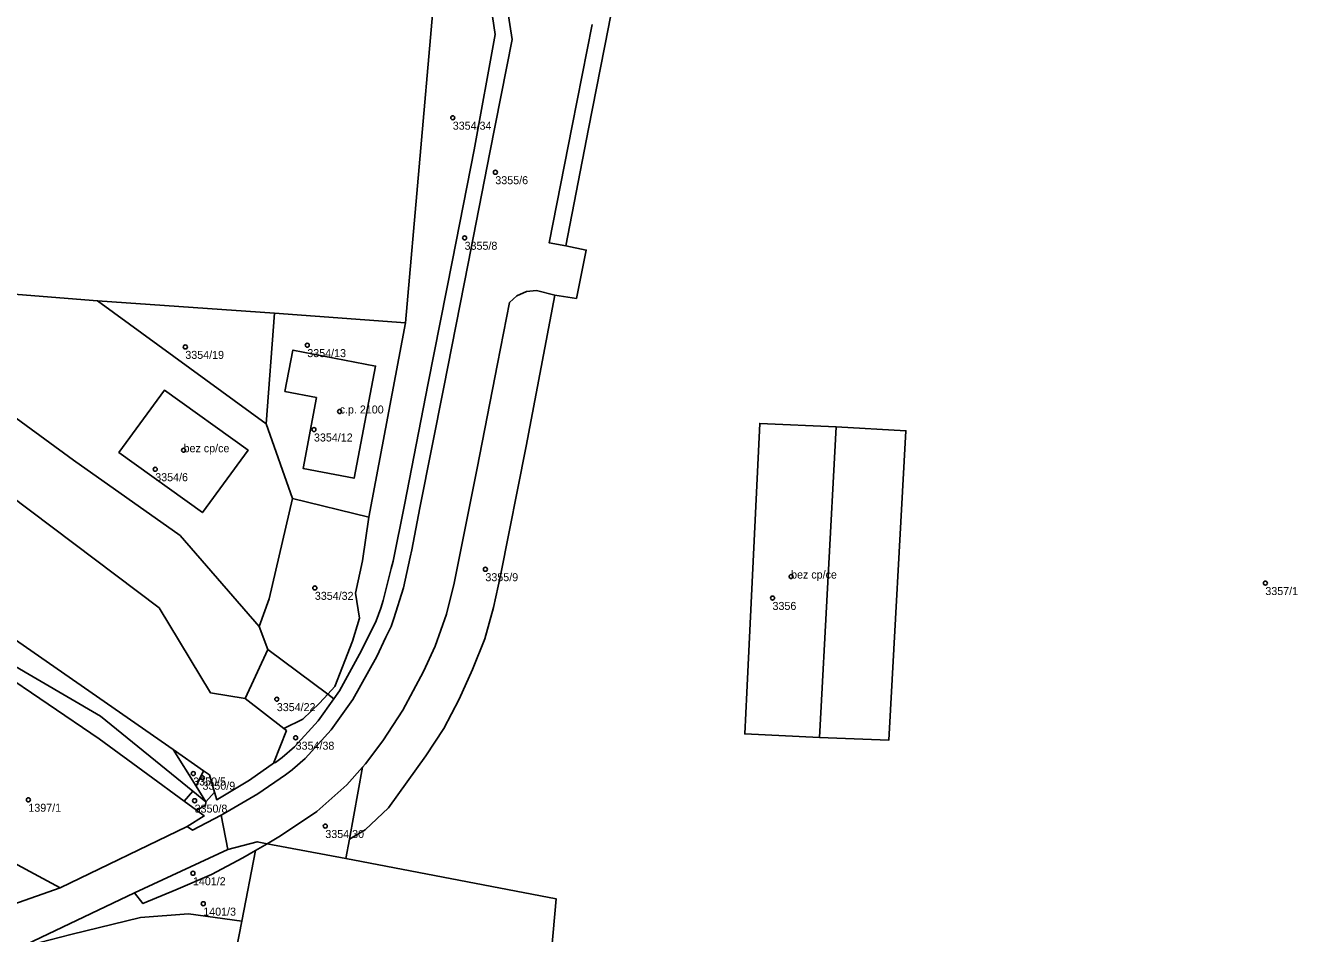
# Model space of a CAD drawing. Extents: x -878211 to -870363, y -1058464 to -1052522.
# Drawn here: x -875212.1 to -875053.2, y -1056169.5 to -1056056.1 of the extents above; entities that cross this region are included whole.
import ezdxf

# ---------------------------------------------------------------- set-up
doc = ezdxf.new("R2010")
doc.units = 0
for name, color, linetype in [('Vrstva 50', 7, 'Continuous'), ('Vrstva 51', 7, 'Continuous'), ('Vrstva 52', 7, 'Continuous')]:
    doc.layers.add(name, color=color, linetype=linetype)

msp = doc.modelspace()

# ---------------------------------------------------------------- linework, layer by layer
at = {"layer": 'Vrstva 50'}
for centre in [(-875158.76, -1056067.61994), (-875153.44, -1056074.42994), (-875157.28, -1056082.61994), (-875192.17, -1056096.24994), (-875176.93, -1056096.02994), (-875172.89, -1056104.30994), (-875176.1, -1056106.56994), (-875192.39, -1056109.14994), (-875195.93, -1056111.52994), (-875154.68, -1056124.01994), (-875116.49, -1056124.92994), (-875175.99, -1056126.34994), (-875057.24, -1056125.74994), (-875118.81, -1056127.60994), (-875180.74, -1056140.24994), (-875178.39, -1056145.06994), (-875191.18, -1056149.53994), (-875190.03, -1056150.06994), (-875211.78, -1056152.81994), (-875191.01, -1056152.92994), (-875174.68, -1056156.09994), (-875191.22, -1056161.99994), (-875189.93, -1056165.79994)]:
    msp.add_circle(centre, 0.25, dxfattribs=at)
at = {"layer": 'Vrstva 51'}
for points in [[(-875159.53, -1056034.73), (-875159.4, -1056033.2), (-875154.19, -1055973.6), (-875157.17, -1055972.64), (-875207.28, -1055968.65), (-875233.23, -1055966.76), (-875235.59, -1055966.19), (-875246.16, -1056081.66), (-875234.4, -1056087.88), (-875231.89, -1056088.2), (-875203.16, -1056090.47), (-875181.05, -1056092.01), (-875164.65, -1056093.24)], [(-875188.25, -1056152.81), (-875188.1, -1056152.73), (-875184.17, -1056150.38), (-875181.02, -1056148.17), (-875181.1, -1056148.14), (-875179.54, -1056144.17), (-875179.86, -1056143.92), (-875184.7, -1056140.18), (-875189.02, -1056139.46), (-875195.44, -1056128.82), (-875238.28, -1056096.56), (-875314.45, -1056039.89), (-875339.71, -1056021.1), (-875344.59, -1056033.11), (-875320.77, -1056039.77), (-875272.77, -1056080.11), (-875248.7, -1056097.77), (-875228.18, -1056114.54), (-875217.82, -1056129.81), (-875193.71, -1056146.55), (-875189.89, -1056149.21), (-875189.16, -1056149.71), (-875188.52, -1056151.87)], [(-875193.71, -1056146.55), (-875217.82, -1056129.81), (-875236.09, -1056119.99), (-875269.81, -1056101.79), (-875275.34, -1056099.46), (-875309.27, -1056085), (-875320.15, -1056080.01), (-875348.9, -1056078.62), (-875373.68, -1056075.87), (-875387.5, -1056072.62), (-875391.92, -1056074.09), (-875321.01, -1056090.84), (-875272, -1056107.04), (-875254.53, -1056114.57), (-875237.27, -1056122.75), (-875214.39, -1056135.59), (-875202.75, -1056142.39), (-875191.24, -1056151.73), (-875189.61, -1056153.05), (-875190.83, -1056151.12)], [(-875192.83, -1056119.79), (-875182.96, -1056131.15), (-875181.69, -1056127.73), (-875178.8, -1056115.16), (-875182.06, -1056105.84), (-875203.16, -1056090.47), (-875231.89, -1056088.2), (-875234.4, -1056087.88), (-875233.41, -1056090.45), (-875206.13, -1056110.38)], [(-875146.02, -1056089.77), (-875148.31, -1056089.21), (-875149.55, -1056089.32), (-875150.74, -1056089.86), (-875151.66, -1056090.71), (-875153.15, -1056098.37), (-875155.7, -1056111.41), (-875158.6, -1056125.77), (-875159.55, -1056129.63), (-875160.94, -1056133.61), (-875162.43, -1056136.77), (-875165.01, -1056141.6), (-875167.51, -1056145.46), (-875169.67, -1056148.34), (-875170.04, -1056148.76), (-875171.67, -1056157.72), (-875169.69, -1056156.55), (-875166.77, -1056153.84), (-875162.14, -1056147.34), (-875159.88, -1056143.92), (-875157.94, -1056140.25), (-875156.31, -1056136.54), (-875154.77, -1056132.69), (-875153.68, -1056128.79), (-875152.81, -1056124.81), (-875149.6, -1056108.65)], [(-875184.7, -1056140.18), (-875181.87, -1056134.05), (-875182.96, -1056131.15), (-875192.83, -1056119.79), (-875206.13, -1056110.38), (-875233.41, -1056090.45), (-875238.28, -1056096.56), (-875195.44, -1056128.82), (-875189.02, -1056139.46)], [(-875182.06, -1056105.84), (-875181.05, -1056092.01), (-875203.16, -1056090.47)], [(-875181.05, -1056092.01), (-875182.06, -1056105.84), (-875178.8, -1056115.16), (-875169.24, -1056117.53), (-875164.65, -1056093.24)], [(-875177.46, -1056111.43), (-875171.08, -1056112.64), (-875168.41, -1056098.63), (-875178.73, -1056096.63), (-875179.73, -1056101.8), (-875175.8, -1056102.57)], [(-875177.46, -1056111.43), (-875175.8, -1056102.57), (-875179.73, -1056101.8), (-875178.73, -1056096.63), (-875168.41, -1056098.63), (-875171.08, -1056112.64)], [(-875184.33, -1056109.15), (-875190.03, -1056116.93), (-875200.46, -1056109.42), (-875194.77, -1056101.63)], [(-875184.33, -1056109.15), (-875194.77, -1056101.63), (-875200.46, -1056109.42), (-875190.03, -1056116.93)], [(-875120.4, -1056105.79), (-875122.03, -1056139.4), (-875122.28, -1056144.58), (-875112.93, -1056145.04), (-875104.27, -1056145.36), (-875102.14, -1056106.72), (-875110.87, -1056106.23)], [(-875120.4, -1056105.79), (-875110.87, -1056106.23), (-875102.14, -1056106.72), (-875104.27, -1056145.36), (-875112.93, -1056145.04), (-875122.28, -1056144.58), (-875122.03, -1056139.4)], [(-875170.9, -1056126.99), (-875170.02, -1056122.97), (-875169.24, -1056117.53), (-875178.8, -1056115.16), (-875181.69, -1056127.73), (-875182.96, -1056131.15), (-875181.87, -1056134.05), (-875174.37, -1056139.63), (-875173.48, -1056138.65), (-875171.3, -1056133.02), (-875170.43, -1056130.14)], [(-875284.65, -1056138), (-875224.03, -1056169.51), (-875207.81, -1056163.82), (-875225, -1056154.56), (-875238.9, -1056147.07), (-875248.01, -1056142.17), (-875279.53, -1056125.19)], [(-875179.86, -1056143.92), (-875177.49, -1056142.75), (-875175.39, -1056140.75), (-875174.37, -1056139.63), (-875181.87, -1056134.05), (-875184.7, -1056140.18)], [(-875189.81, -1056154.82), (-875190.77, -1056154.12), (-875192.32, -1056152.98), (-875196.87, -1056149.64), (-875202.93, -1056145.19), (-875215.73, -1056136.54), (-875218.59, -1056142.48), (-875224.44, -1056153.51), (-875225, -1056154.56), (-875207.81, -1056163.82), (-875191.96, -1056156.16)], [(-875180.9, -1056148.15), (-875180.09, -1056147.52), (-875178.55, -1056146.19), (-875175.58, -1056142.95), (-875173.6, -1056140.2), (-875174.37, -1056139.63), (-875175.39, -1056140.75), (-875177.49, -1056142.75), (-875179.86, -1056143.92), (-875179.54, -1056144.17), (-875181.1, -1056148.14), (-875181.02, -1056148.17)], [(-875189.89, -1056149.21), (-875193.71, -1056146.55), (-875190.83, -1056151.12)], [(-875170.04, -1056148.76), (-875171.98, -1056150.94), (-875175.76, -1056154.26), (-875180.27, -1056157.32), (-875181.94, -1056158.3), (-875172.11, -1056160.17), (-875171.67, -1056157.72)], [(-875189.61, -1056153.05), (-875188.52, -1056151.87), (-875189.16, -1056149.71), (-875189.89, -1056149.21), (-875190.83, -1056151.12)], [(-875190.77, -1056154.12), (-875189.67, -1056153.54), (-875189.61, -1056153.05), (-875191.24, -1056151.73), (-875192.32, -1056152.98)], [(-875290.85, -1056217.25), (-875288.51, -1056215.39), (-875267.42, -1056201.14), (-875253.87, -1056193.24), (-875235.15, -1056179.64), (-875212.93, -1056171.29), (-875198.54, -1056164.44), (-875186.84, -1056159.04), (-875187.71, -1056154.75), (-875191.28, -1056156.59), (-875191.96, -1056156.16), (-875207.81, -1056163.82), (-875224.03, -1056169.51), (-875235.55, -1056172.5), (-875239.56, -1056173.18), (-875258.88, -1056187.65), (-875264.53, -1056191.88), (-875274.81, -1056198.46), (-875294.42, -1056210.42)], [(-875183.18, -1056158.06), (-875186.84, -1056159.04), (-875198.54, -1056164.44), (-875197.47, -1056165.78), (-875193.34, -1056164.06), (-875188.92, -1056162.13), (-875184.98, -1056160.07), (-875183.39, -1056159.14), (-875181.94, -1056158.3)], [(-875145.85, -1056165.17), (-875172.11, -1056160.17), (-875181.94, -1056158.3), (-875183.39, -1056159.14), (-875185.11, -1056167.99), (-875196.31, -1056225.45), (-875186.44, -1056227.59), (-875163.85, -1056231.52), (-875158.49, -1056210.9), (-875129.45, -1056218.36), (-875120.61, -1056179.58), (-875146.64, -1056174.06)], [(-875185.11, -1056167.99), (-875183.39, -1056159.14), (-875184.98, -1056160.07), (-875188.92, -1056162.13), (-875193.34, -1056164.06), (-875197.47, -1056165.78), (-875198.54, -1056164.44), (-875212.93, -1056171.29), (-875206.49, -1056169.65), (-875197.79, -1056167.52), (-875191.78, -1056167.08)], [(-875244.48, -1056226.55), (-875240.66, -1056227.91), (-875216.63, -1056233.68), (-875198.45, -1056235.57), (-875196.31, -1056225.45), (-875185.11, -1056167.99), (-875191.78, -1056167.08), (-875197.79, -1056167.52), (-875206.49, -1056169.65), (-875212.93, -1056171.29), (-875235.15, -1056179.64)]]:
    msp.add_lwpolyline(points, close=True, dxfattribs=at)
for points in [[(-875159.53, -1056034.73), (-875164.65, -1056093.24), (-875169.24, -1056117.53), (-875170.02, -1056122.97), (-875170.9, -1056126.99), (-875170.43, -1056130.14), (-875171.3, -1056133.02), (-875173.48, -1056138.65), (-875174.37, -1056139.63), (-875173.6, -1056140.2), (-875172.9, -1056139.22), (-875170.14, -1056134.18), (-875168.32, -1056130.48), (-875167.74, -1056128.86), (-875167.44, -1056127.9), (-875166.44, -1056123.91), (-875166.2, -1056123.02), (-875164.78, -1056115.95), (-875161.82, -1056100.79), (-875158.79, -1056085.42), (-875156.08, -1056071.61), (-875153.46, -1056057.2), (-875154.72, -1056048.73)], [(-875154.72, -1056048.73), (-875153.46, -1056057.2), (-875156.08, -1056071.61), (-875158.79, -1056085.42), (-875161.82, -1056100.79), (-875164.78, -1056115.95), (-875166.2, -1056123.02), (-875166.44, -1056123.91), (-875167.44, -1056127.9), (-875167.74, -1056128.86), (-875168.32, -1056130.48), (-875170.14, -1056134.18), (-875172.9, -1056139.22), (-875173.6, -1056140.2), (-875175.58, -1056142.95), (-875178.55, -1056146.19), (-875180.09, -1056147.52), (-875180.9, -1056148.15), (-875181.02, -1056148.17), (-875184.17, -1056150.38), (-875188.1, -1056152.73), (-875188.25, -1056152.81), (-875188.52, -1056151.87), (-875189.61, -1056153.05), (-875189.67, -1056153.54), (-875190.77, -1056154.12), (-875189.81, -1056154.82), (-875191.96, -1056156.16), (-875191.28, -1056156.59), (-875187.71, -1056154.75), (-875187.63, -1056154.71), (-875183.13, -1056152.06), (-875179.64, -1056149.71), (-875178.83, -1056149.09), (-875178.79, -1056149.05), (-875177.21, -1056147.66), (-875173.94, -1056144.09), (-875171.23, -1056140.3), (-875168.26, -1056134.93), (-875167.1, -1056132.52), (-875166.46, -1056131.18), (-875166.11, -1056130.19), (-875164.91, -1056126.32), (-875164.08, -1056122.49), (-875163.86, -1056121.58), (-875162.87, -1056116.34), (-875159.87, -1056101.28), (-875156.82, -1056085.82), (-875154.11, -1056071.96), (-875151.33, -1056057.86), (-875152.36, -1056051.11)], [(-875137.75, -1056048.17), (-875139.3, -1056056.29), (-875141.8, -1056069.02), (-875144.63, -1056083.63), (-875142.09, -1056084.14), (-875143.3, -1056090.19), (-875146.02, -1056089.77), (-875149.6, -1056108.65), (-875152.81, -1056124.81), (-875153.68, -1056128.79), (-875154.77, -1056132.69), (-875156.31, -1056136.54), (-875157.94, -1056140.25), (-875159.88, -1056143.92), (-875162.14, -1056147.34), (-875166.77, -1056153.84), (-875169.69, -1056156.55), (-875171.67, -1056157.72), (-875172.11, -1056160.17), (-875145.85, -1056165.17), (-875146.64, -1056174.06)], [(-875141.34, -1056055.95), (-875143.86, -1056068.63), (-875146.73, -1056083.24), (-875144.63, -1056083.63), (-875141.8, -1056069.02), (-875139.3, -1056056.29), (-875137.75, -1056048.17)], [(-875152.36, -1056051.11), (-875151.33, -1056057.86), (-875154.11, -1056071.96), (-875156.82, -1056085.82), (-875159.87, -1056101.28), (-875162.87, -1056116.34), (-875163.86, -1056121.58), (-875164.08, -1056122.49), (-875164.91, -1056126.32), (-875166.11, -1056130.19), (-875166.46, -1056131.18), (-875167.1, -1056132.52), (-875168.26, -1056134.93), (-875171.23, -1056140.3), (-875173.94, -1056144.09), (-875177.21, -1056147.66), (-875178.79, -1056149.05), (-875178.83, -1056149.09), (-875179.64, -1056149.71), (-875183.13, -1056152.06), (-875187.63, -1056154.71), (-875187.71, -1056154.75), (-875186.84, -1056159.04), (-875183.18, -1056158.06), (-875181.94, -1056158.3), (-875180.27, -1056157.32), (-875175.76, -1056154.26), (-875171.98, -1056150.94), (-875170.04, -1056148.76), (-875169.67, -1056148.34), (-875167.51, -1056145.46), (-875165.01, -1056141.6), (-875162.43, -1056136.77), (-875160.94, -1056133.61), (-875159.55, -1056129.63), (-875158.6, -1056125.77), (-875155.7, -1056111.41), (-875153.15, -1056098.37), (-875151.66, -1056090.71), (-875150.74, -1056089.86), (-875149.55, -1056089.32), (-875148.31, -1056089.21), (-875146.02, -1056089.77), (-875143.3, -1056090.19), (-875142.09, -1056084.14), (-875144.63, -1056083.63), (-875146.73, -1056083.24), (-875143.86, -1056068.63), (-875141.34, -1056055.95)], [(-875215.73, -1056136.54), (-875202.93, -1056145.19), (-875196.87, -1056149.64), (-875192.32, -1056152.98), (-875191.24, -1056151.73), (-875202.75, -1056142.39), (-875214.39, -1056135.59)]]:
    msp.add_lwpolyline(points, dxfattribs=at)
at = {"layer": 'Vrstva 52'}
for points in [[(-875178.73, -1056096.63), (-875179.73, -1056101.8), (-875175.8, -1056102.57), (-875177.46, -1056111.43), (-875171.08, -1056112.64), (-875168.41, -1056098.63)], [(-875194.77, -1056101.63), (-875200.46, -1056109.42), (-875190.03, -1056116.93), (-875184.33, -1056109.15)], [(-875122.28, -1056144.58), (-875112.93, -1056145.04), (-875110.87, -1056106.23), (-875120.4, -1056105.79), (-875122.03, -1056139.4)]]:
    msp.add_lwpolyline(points, close=True, dxfattribs=at)

# ---------------------------------------------------------------- texts
at = {"layer": 'Vrstva 50'}
for s, p in [('3354/34', (-875158.76, -1056069.109)), ('3355/6', (-875153.44, -1056075.919)), ('3355/8', (-875157.28, -1056084.109)), ('3354/13', (-875176.93, -1056097.519)), ('3354/19', (-875192.17, -1056097.739)), ('c.p. 2100', (-875172.89, -1056104.56)), ('3354/12', (-875176.1, -1056108.059)), ('bez cp/ce', (-875192.39, -1056109.399)), ('3354/6', (-875195.93, -1056113.019)), ('3355/9', (-875154.68, -1056125.509)), ('bez cp/ce', (-875116.49, -1056125.179)), ('3357/1', (-875057.24, -1056127.239)), ('3354/32', (-875175.99, -1056127.839)), ('3356', (-875118.81, -1056129.099)), ('3354/22', (-875180.74, -1056141.739)), ('3354/38', (-875178.39, -1056146.559)), ('3350/5', (-875191.18, -1056151.029)), ('3350/9', (-875190.03, -1056151.559)), ('1397/1', (-875211.78, -1056154.309)), ('3350/8', (-875191.01, -1056154.419)), ('3354/30', (-875174.68, -1056157.589)), ('1401/2', (-875191.22, -1056163.489)), ('1401/3', (-875189.93, -1056167.289))]:
    msp.add_text(s, height=0.999996, dxfattribs=at).set_placement(p)

doc.saveas('drawing.dxf')
